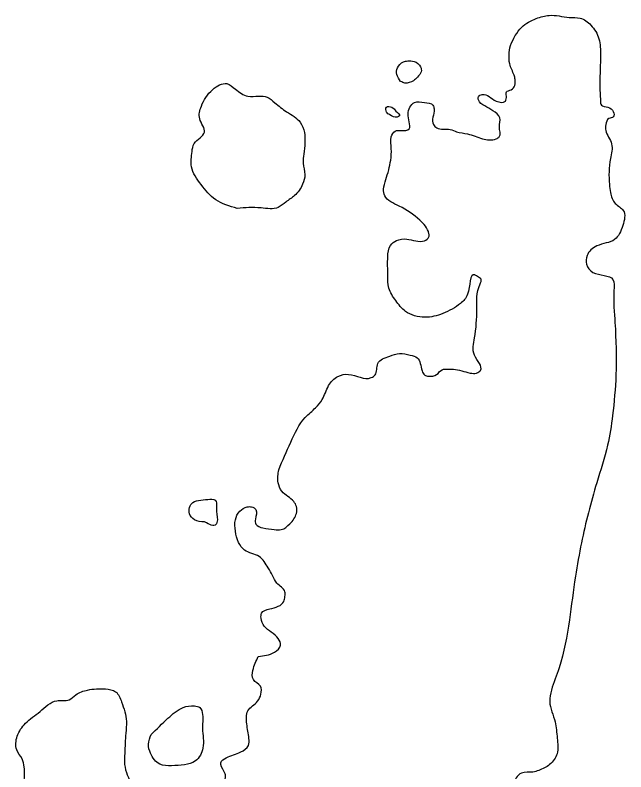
# Model space of a CAD drawing. Extents: x 3887375 to 3925618, y 296674 to 322633.
# Drawn here: x 3921369 to 3921803, y 315832 to 316370 of the extents above; entities that cross this region are included whole.
import ezdxf

# ---------------------------------------------------------------- set-up
doc = ezdxf.new("R2010")
doc.units = 0
doc.layers.add('V-RIVR-EDGE', color=7, linetype='Continuous')

msp = doc.modelspace()

# ---------------------------------------------------------------- linework, layer by layer
at = {"layer": 'V-RIVR-EDGE'}
for points in [[(3921720.55, 316348.52), (3921728.65, 316361.55), (3921739.02, 316367.67), (3921748.24, 316369.95), (3921755.15, 316369.55), (3921762.44, 316368.38), (3921770.11, 316367.97), (3921777.78, 316362.97), (3921783.51, 316353.36), (3921784.63, 316341.46), (3921784.55, 316309.22), (3921785.31, 316306.14), (3921789.91, 316304.6), (3921793.74, 316301.52), (3921793.74, 316297.68), (3921790.66, 316296.53), (3921788.35, 316292.32), (3921788.34, 316288.1), (3921792.54, 316278.49), (3921791.74, 316268.13), (3921790.93, 316249.71), (3921791.68, 316243.95), (3921795.12, 316236.27), (3921800.86, 316231.26), (3921800.45, 316220.52), (3921794.67, 316210.55), (3921781.99, 316205.98), (3921775.07, 316199.09), (3921774.67, 316192.95), (3921779.26, 316187.18), (3921793.45, 316182.15), (3921794.2, 316174.09), (3921794.91, 316151.44), (3921795.58, 316114.21), (3921793.21, 316085.43), (3921789.7, 316064.33), (3921781.96, 316037.48), (3921771.11, 315994.91), (3921766.83, 315971.12), (3921762.53, 315940.04), (3921755.15, 315905.9), (3921749.74, 315890.18), (3921748.57, 315882.12), (3921752.37, 315867.53), (3921753.88, 315856.01), (3921753.85, 315844.88), (3921748.46, 315837.22), (3921740.77, 315833.02), (3921736.55, 315831.87), (3921728.49, 315831.13), (3921724.64, 315827.68), (3921726.15, 315816.55), (3921730.75, 315813.85), (3921734.94, 315803.09), (3921736.05, 315786.2), (3921737.16, 315770.46), (3921737.14, 315761.64), (3921740.94, 315745.12), (3921740.92, 315736.3), (3921745.13, 315732.06), (3921749.34, 315727.83), (3921748.94, 315723.23), (3921748.92, 315713.63), (3921750.44, 315707.1), (3921755.8, 315701.72), (3921762.3, 315690.19), (3921764.17, 315672.14)], [(3921555.92, 316046.87), (3921564.41, 316066.42), (3921574.82, 316084.05), (3921582.13, 316090.94), (3921586.75, 316096.69), (3921591.38, 316106.66), (3921597.92, 316113.17), (3921605.6, 316114.68), (3921621.71, 316112.34), (3921624.41, 316114.25), (3921626.34, 316122.31), (3921634.8, 316127.66), (3921641.71, 316129.56), (3921649.39, 316128.39), (3921654.37, 316126.46), (3921657.8, 316117.24), (3921659.72, 316114.17), (3921662.4, 316113.39), (3921668.16, 316114.53), (3921672.01, 316117.97), (3921676.61, 316118.35), (3921680.07, 316118.34), (3921691.96, 316115.62), (3921696.57, 316115.61), (3921699.26, 316117.52), (3921695.06, 316128.28), (3921695.09, 316140.56), (3921696.68, 316160.9), (3921699.02, 316178.93), (3921699.8, 316182.38), (3921697.12, 316184.31), (3921695.2, 316185.47), (3921690.18, 316171.66), (3921685.17, 316165.15), (3921672.49, 316157.89), (3921659.82, 316155.23), (3921646.01, 316159.49), (3921639.12, 316167.18), (3921634.15, 316176.02), (3921633.41, 316185.23), (3921633.44, 316198.28), (3921635.38, 316206.34), (3921639.61, 316209.78), (3921646.91, 316210.92), (3921659.57, 316209.73), (3921662.65, 316212.41), (3921662.65, 316214.72), (3921656.15, 316224.33), (3921641.59, 316234.34), (3921631.25, 316241.66), (3921630.49, 316246.27), (3921632.04, 316253.17), (3921635.53, 316266.98), (3921635.93, 316275.04), (3921635.95, 316283.48), (3921638.65, 316287.7), (3921642.87, 316288.07), (3921648.63, 316289.21), (3921648.65, 316294.2), (3921649.06, 316304.56), (3921652.52, 316308.01), (3921659.43, 316307.99), (3921665.56, 316306.06), (3921666.32, 316303.37), (3921665.91, 316292.24), (3921668.21, 316289.93), (3921677.8, 316288.75), (3921682.4, 316287.21), (3921690.08, 316285.65), (3921700.82, 316282.17), (3921710.41, 316282.15), (3921712.72, 316283.68), (3921712.73, 316290.59), (3921713.13, 316297.11), (3921708.16, 316302.11), (3921702.41, 316305.58), (3921697.81, 316309.81), (3921697.82, 316312.12), (3921700.51, 316313.65), (3921710.48, 316309.02), (3921717, 316309), (3921717.78, 316312.45), (3921717.79, 316315.52), (3921721.24, 316317.05), (3921723.95, 316324.33), (3921723.19, 316327.41), (3921720.14, 316335.47), (3921720.55, 316348.52)], [(3921642.58, 316323), (3921639.9, 316328), (3921640.3, 316332.6), (3921644.53, 316336.81), (3921647.6, 316337.57), (3921652.21, 316337.18), (3921656.8, 316333.33), (3921657.18, 316329.87), (3921654.48, 316326.04), (3921651.79, 316323.36)], [(3921526.44, 316232.71), (3921511.11, 316238.89), (3921500.77, 316249.66), (3921493.89, 316262.34), (3921494.3, 316273.09), (3921495.85, 316278.84), (3921503.16, 316286.88), (3921499.73, 316296.49), (3921500.91, 316305.31), (3921509, 316317.19), (3921518.99, 316321.39), (3921525.12, 316317.53), (3921533.93, 316312.52), (3921541.61, 316312.5), (3921547.75, 316311.72), (3921553.11, 316307.87), (3921561.54, 316301.32)], [(3921651.79, 316323.36), (3921645.64, 316321.84), (3921642.58, 316323)], [(3921634.84, 316299.22), (3921632.54, 316301.15), (3921632.55, 316304.6), (3921636.39, 316304.59), (3921639.07, 316301.9)], [(3921561.54, 316301.32), (3921571.12, 316294.01), (3921574.17, 316286.71), (3921574.53, 316279.41), (3921573.75, 316271.36), (3921573.35, 316264.83), (3921574.48, 316256.77), (3921572.93, 316249.86), (3921567.15, 316241.82), (3921561, 316237.23), (3921555.61, 316233.4), (3921543.33, 316233.05), (3921526.44, 316232.71)], [(3921639.07, 316301.9), (3921641.75, 316298.44), (3921640.21, 316297.67), (3921634.84, 316299.22)], [(3921541.39, 315914.11), (3921552.91, 315917.15), (3921557.15, 315922.13), (3921555.62, 315926.74), (3921545.67, 315935.59), (3921543.38, 315941.35), (3921543.77, 315944.81), (3921549.53, 315947.86), (3921559.53, 315953.21), (3921560.3, 315956.66), (3921560.31, 315960.12), (3921554.57, 315966.27), (3921551.51, 315971.66), (3921548.46, 315977.04), (3921541.95, 315985.11), (3921531.6, 315989.74), (3921527.39, 315995.13), (3921525.11, 316003.19), (3921525.13, 316011.25), (3921528.21, 316017.39), (3921533.59, 316020.44), (3921536.66, 316020.44), (3921539.73, 316018.51), (3921539.33, 316011.6), (3921539.7, 316008.15), (3921544.69, 316005.45), (3921552.74, 316004.28), (3921557.73, 316004.26), (3921563.89, 316008.47), (3921568.51, 316015.75), (3921568.52, 316020.74), (3921566.61, 316024.2), (3921558.19, 316031.51), (3921555.51, 316037.66), (3921555.92, 316046.87)], [(3921503.25, 316009.77), (3921495.96, 316011.33), (3921492.51, 316015.56), (3921494.84, 316023.61), (3921500.6, 316025.13), (3921511.34, 316024.34), (3921511.71, 316019.35), (3921512.46, 316011.28)], [(3921512.46, 316011.28), (3921511.3, 316007.83), (3921503.25, 316009.77)], [(3921478.49, 315619.5), (3921488.09, 315623.31), (3921488.49, 315627.92), (3921485.8, 315629.08), (3921467, 315630.27), (3921463.94, 315633.35), (3921463.56, 315636.42), (3921466.25, 315638.72), (3921478.93, 315642.14), (3921481.24, 315645.21), (3921476.65, 315654.05), (3921474.76, 315663.26), (3921472.1, 315675.55), (3921467.89, 315681.7), (3921460.6, 315683.25), (3921450.62, 315680.21), (3921439.49, 315680.62), (3921434.51, 315684.85), (3921429.92, 315692.54), (3921428.79, 315698.69), (3921424.58, 315704.07), (3921419.98, 315706.77), (3921418.07, 315712.15), (3921418.1, 315724.04), (3921419.66, 315734.02), (3921424.28, 315737.46), (3921431.57, 315739.75), (3921439.64, 315740.49), (3921445.4, 315745.09), (3921450.02, 315750.06), (3921450.03, 315753.13), (3921448.51, 315758.51), (3921444.3, 315761.98), (3921440.09, 315770.43), (3921439.72, 315775.04), (3921440.89, 315783.48), (3921441.7, 315797.68), (3921440.56, 315803.44), (3921436.73, 315807.67), (3921415.24, 315807.72), (3921389.91, 315808.17), (3921378.79, 315811.27), (3921375.35, 315817.8), (3921374.98, 315825.09), (3921375.01, 315835.46), (3921373.49, 315841.22), (3921369.66, 315847.75), (3921370.07, 315857.34), (3921375.85, 315866.54), (3921386.24, 315874.96), (3921398.15, 315882.61), (3921406.98, 315883.35), (3921411.6, 315886.8), (3921420.05, 315890.23), (3921432.72, 315890.97), (3921440, 315889.03), (3921444.21, 315881.73), (3921447.63, 315867.9), (3921447.22, 315859.46), (3921446.42, 315845.26), (3921446.4, 315837.2), (3921451.74, 315822.6), (3921460.16, 315812.98), (3921467.83, 315811.43), (3921474.73, 315808.73), (3921481.25, 315807.17), (3921492.38, 315807.15), (3921505.83, 315812.1), (3921513.53, 315820.91), (3921518.15, 315828.96), (3921517.01, 315832.42), (3921514.72, 315838.56), (3921518.57, 315842.01), (3921528.94, 315846.21), (3921534.33, 315850.8), (3921534.72, 315855.79), (3921533.21, 315866.15), (3921534, 315875.36), (3921540.93, 315882.25), (3921543.24, 315887.24), (3921542.87, 315893), (3921537.9, 315897.61), (3921537.53, 315904.14), (3921541.39, 315914.11)], [(3921465.26, 315858.64), (3921477.19, 315870.13), (3921487.95, 315877.78), (3921496.01, 315878.91), (3921499.85, 315877.75), (3921501.76, 315872.76), (3921501.73, 315862.78), (3921502.08, 315848.96), (3921496.69, 315839.76), (3921489, 315837.09), (3921479.79, 315836.35)], [(3921479.79, 315836.35), (3921471.35, 315837.52), (3921464.84, 315845.21), (3921463.32, 315851.74), (3921465.26, 315858.64)]]:
    msp.add_spline(points, degree=3, dxfattribs=at)

doc.saveas('drawing.dxf')
